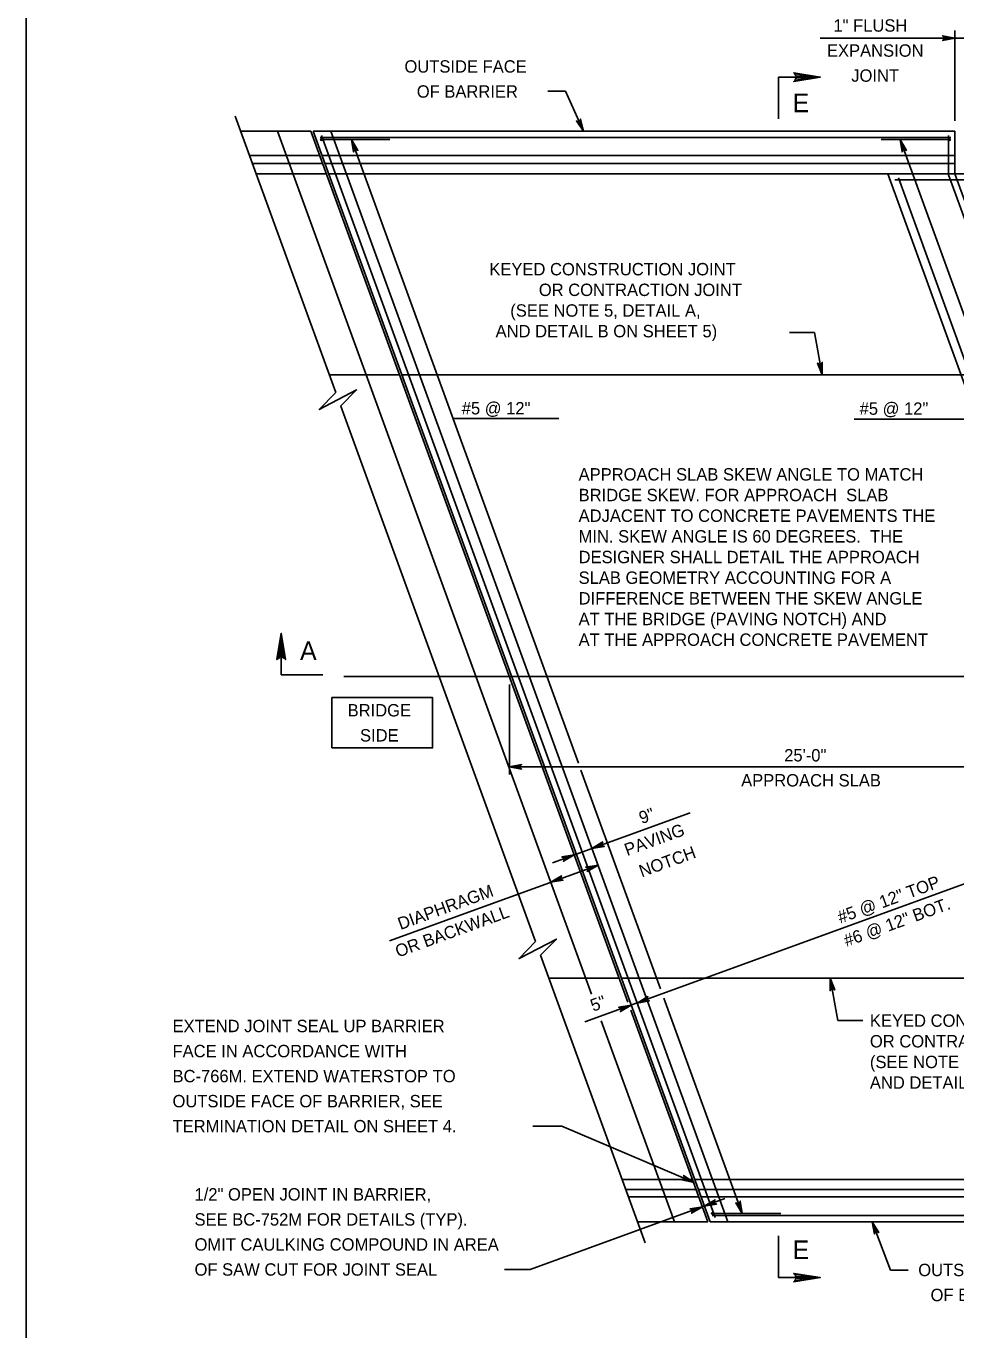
# Model space of a CAD drawing. Extents: x 636530 to 644067, y 294168 to 299122.
# Drawn here: x 640728.8 to 640954.2, y 297978.8 to 298294.9 of the extents above; entities that cross this region are included whole.
import ezdxf

# ---------------------------------------------------------------- set-up
doc = ezdxf.new("R2010")
doc.units = 0
doc.layers.add('1', color=7, linetype='Continuous')

msp = doc.modelspace()

# ---------------------------------------------------------------- linework, layer by layer
at = {"layer": '1'}
for p, q in [((640728.78, 298311.48), (640728.78, 297747.48)), ((640953.99, 298271.92), (640953.99, 298293.85)), ((640921.33, 298292), (640959.93, 298292)), ((640855.29, 298279.15), (640859.6, 298279.15)), ((640863.95, 298269.4), (640859.6, 298279.15)), ((640803.86, 298206.09), (640779.49, 298273.06)), ((640780.82, 298269.4), (640797.85, 298269.4)), ((640865.88, 298060.21), (640789.74, 298269.4)), ((640874.7, 298058.26), (640797.85, 298269.4)), ((640894.63, 298004.99), (640798.39, 298269.4)), ((640798.39, 298269.4), (640953.99, 298269.4)), ((640800.06, 298267.88), (640952.98, 298267.88)), ((640895.88, 298006), (640800.38, 298268.39)), ((640898.95, 298004.99), (640802.71, 298269.4)), ((640952.47, 298258.85), (640952.47, 298268.39)), ((640953.99, 298259.12), (640953.99, 298269.4)), ((640800.21, 298267.37), (640817.01, 298267.37)), ((640862.72, 298116.17), (640807.69, 298267.37)), ((640952.89, 298267.37), (640936.13, 298267.37)), ((640973.15, 298178.22), (640940.7, 298267.37)), ((640782.95, 298263.54), (640799.98, 298263.54)), ((640783.66, 298261.59), (640800.69, 298261.59)), ((640800.52, 298263.54), (640953.99, 298263.54)), ((640801.23, 298261.59), (640953.99, 298261.59)), ((640784.56, 298259.12), (640801.59, 298259.12)), ((640802.13, 298259.12), (640980.16, 298259.12)), ((640958.29, 298202.74), (640937.77, 298259.12)), ((641041.22, 298015.01), (640952.47, 298258.85)), ((641042.74, 298015.28), (640953.99, 298259.12)), ((640939.41, 298257.59), (640969.68, 298257.59)), ((640960.48, 298202.67), (640940.31, 298258.1)), ((640919.99, 298220.61), (640913.9, 298220.61)), ((640921.78, 298210.35), (640919.99, 298220.61)), ((640802.31, 298210.35), (640819.34, 298210.35)), ((640819.88, 298210.35), (640970.12, 298210.35)), ((640852.32, 298072.95), (640805.07, 298202.78)), ((640832.31, 298199.73), (640857.98, 298199.73)), ((640929.54, 298199.64), (640965.35, 298199.64)), ((640805.85, 298137.2), (641031.46, 298137.2)), ((640845.97, 298113.41), (640845.97, 298135.3)), ((640845.97, 298115.3), (640998.37, 298115.3)), ((640882.63, 298061.47), (640863.33, 298114.49)), ((641019.14, 298109.8), (640864.28, 298053.44)), ((640856.42, 298092.04), (640889.79, 298104.19)), ((640816.93, 298073.1), (640867.47, 298091.49)), ((640878.9, 297999.91), (640853.52, 298069.65)), ((640855.56, 298064.04), (640872.59, 298064.04)), ((640873.13, 298064.04), (641023.37, 298064.04)), ((640925.58, 298053.78), (640923.78, 298064.04)), ((640902.45, 298007.02), (640883.46, 298059.19)), ((640894.09, 298004.99), (640875.41, 298056.31)), ((640885.98, 298004.99), (640868.24, 298053.73)), ((640925.58, 298053.78), (640931.67, 298053.78)), ((640858.69, 298028.19), (640851.65, 298028.19)), ((640890.75, 298014.55), (640858.69, 298028.19)), ((640873.31, 298015.28), (640890.34, 298015.28)), ((640890.88, 298015.28), (641056.2, 298015.28)), ((640874.22, 298012.8), (640891.24, 298012.8)), ((640891.78, 298012.8), (641042.74, 298012.8)), ((640898.24, 298010.62), (640850.99, 297993.42)), ((640874.84, 298011.08), (640891.87, 298011.08)), ((640892.41, 298011.08), (641042.74, 298011.08)), ((640894.97, 298007.02), (640911.77, 298007.02)), ((640895.15, 298006.51), (641041.73, 298006.51)), ((640877.06, 298004.99), (640894.09, 298004.99)), ((640894.63, 298004.99), (641042.74, 298004.99)), ((640938.36, 297993.27), (640933.95, 298004.99)), ((640844.82, 297993.42), (640850.99, 297993.42)), ((640938.36, 297993.27), (640942.68, 297993.27))]:
    msp.add_line(p, q, dxfattribs=at)
for points in [[(640953.99, 298292), (640951.01, 298291.44), (640951.12, 298291.52), (640951.24, 298291.6), (640951.3, 298291.7), (640951.36, 298291.8), (640951.38, 298291.9), (640951.39, 298292), (640951.38, 298292.1), (640951.36, 298292.2), (640951.3, 298292.3), (640951.24, 298292.4), (640951.12, 298292.48), (640951.01, 298292.56), (640953.99, 298292), (640951.12, 298292.48), (640951.24, 298292.4), (640953.99, 298292), (640951.3, 298292.3), (640951.36, 298292.2), (640953.99, 298292), (640951.38, 298292.1), (640951.39, 298292), (640953.99, 298292), (640951.38, 298291.9), (640951.36, 298291.8), (640953.99, 298292), (640951.3, 298291.7), (640951.24, 298291.6), (640953.99, 298292), (640951.12, 298291.52)], [(640915.22, 298283.3), (640915.45, 298282.86), (640921.33, 298282.53), (640915.22, 298283.3), (640914.91, 298283.57), (640921.33, 298282.53), (640915.46, 298282.24), (640915.24, 298281.81), (640921.33, 298282.53), (640914.91, 298281.51), (640915.24, 298281.81)], [(640911.25, 298272.45), (640911.25, 298282.53), (640921.33, 298282.53)], [(640863.95, 298269.4), (640862.22, 298271.9), (640862.34, 298271.83), (640862.46, 298271.75), (640862.58, 298271.74), (640862.69, 298271.73), (640862.79, 298271.75), (640862.89, 298271.78), (640862.97, 298271.83), (640863.06, 298271.89), (640863.13, 298271.98), (640863.19, 298272.08), (640863.22, 298272.22), (640863.24, 298272.35), (640863.95, 298269.4), (640863.22, 298272.22), (640863.19, 298272.08), (640863.95, 298269.4), (640863.13, 298271.98), (640863.06, 298271.89), (640863.95, 298269.4), (640862.97, 298271.83), (640862.89, 298271.78), (640863.95, 298269.4), (640862.79, 298271.75), (640862.69, 298271.73), (640863.95, 298269.4), (640862.58, 298271.74), (640862.46, 298271.75), (640863.95, 298269.4), (640862.34, 298271.83)], [(640807.69, 298267.37), (640809.23, 298264.76), (640809.12, 298264.84), (640809.01, 298264.92), (640808.89, 298264.94), (640808.78, 298264.96), (640808.68, 298264.95), (640808.58, 298264.93), (640808.49, 298264.88), (640808.4, 298264.83), (640808.33, 298264.74), (640808.25, 298264.65), (640808.22, 298264.51), (640808.18, 298264.38), (640807.69, 298267.37), (640808.22, 298264.51), (640808.25, 298264.65), (640807.69, 298267.37), (640808.33, 298264.74), (640808.4, 298264.83), (640807.69, 298267.37), (640808.49, 298264.88), (640808.58, 298264.93), (640807.69, 298267.37), (640808.68, 298264.95), (640808.78, 298264.96), (640807.69, 298267.37), (640808.89, 298264.94), (640809.01, 298264.92), (640807.69, 298267.37), (640809.12, 298264.84)], [(640940.7, 298267.37), (640942.25, 298264.76), (640942.13, 298264.84), (640942.02, 298264.92), (640941.91, 298264.94), (640941.79, 298264.96), (640941.69, 298264.95), (640941.59, 298264.93), (640941.5, 298264.88), (640941.42, 298264.83), (640941.34, 298264.74), (640941.27, 298264.65), (640941.23, 298264.51), (640941.2, 298264.38), (640940.7, 298267.37), (640941.23, 298264.51), (640941.27, 298264.65), (640940.7, 298267.37), (640941.34, 298264.74), (640941.42, 298264.83), (640940.7, 298267.37), (640941.5, 298264.88), (640941.59, 298264.93), (640940.7, 298267.37), (640941.69, 298264.95), (640941.79, 298264.96), (640940.7, 298267.37), (640941.91, 298264.94), (640942.02, 298264.92), (640940.7, 298267.37), (640942.13, 298264.84)], [(640921.78, 298210.35), (640920.71, 298213.19), (640920.81, 298213.09), (640920.91, 298212.99), (640921.02, 298212.95), (640921.13, 298212.91), (640921.23, 298212.91), (640921.33, 298212.91), (640921.43, 298212.94), (640921.52, 298212.98), (640921.61, 298213.05), (640921.7, 298213.13), (640921.76, 298213.25), (640921.82, 298213.38), (640921.78, 298210.35), (640921.76, 298213.25), (640921.7, 298213.13), (640921.78, 298210.35), (640921.61, 298213.05), (640921.52, 298212.98), (640921.78, 298210.35), (640921.43, 298212.94), (640921.33, 298212.91), (640921.78, 298210.35), (640921.23, 298212.91), (640921.13, 298212.91), (640921.78, 298210.35), (640921.02, 298212.95), (640920.91, 298212.99), (640921.78, 298210.35), (640920.81, 298213.09)], [(640803.86, 298206.09), (640799.85, 298201.94), (640808.92, 298206.69), (640805.06, 298202.78)], [(640789.87, 298141.61), (640790.31, 298141.84), (640790.64, 298147.71), (640789.87, 298141.61), (640789.6, 298141.3), (640790.64, 298147.71), (640790.93, 298141.84), (640791.36, 298141.63), (640790.64, 298147.71), (640791.66, 298141.3), (640791.36, 298141.63)], [(640800.72, 298137.63), (640790.64, 298137.63), (640790.64, 298147.71)], [(640845.97, 298115.3), (640848.95, 298115.86), (640848.84, 298115.78), (640848.72, 298115.7), (640848.66, 298115.6), (640848.6, 298115.5), (640848.58, 298115.4), (640848.57, 298115.3), (640848.58, 298115.2), (640848.6, 298115.1), (640848.66, 298115), (640848.72, 298114.9), (640848.84, 298114.82), (640848.95, 298114.74), (640845.97, 298115.3), (640848.84, 298114.82), (640848.72, 298114.9), (640845.97, 298115.3), (640848.66, 298115), (640848.6, 298115.1), (640845.97, 298115.3), (640848.58, 298115.2), (640848.57, 298115.3), (640845.97, 298115.3), (640848.58, 298115.4), (640848.6, 298115.5), (640845.97, 298115.3), (640848.66, 298115.6), (640848.72, 298115.7), (640845.97, 298115.3), (640848.84, 298115.78)], [(640866, 298095.53), (640868.61, 298097.08), (640868.53, 298096.96), (640868.45, 298096.85), (640868.43, 298096.73), (640868.41, 298096.62), (640868.42, 298096.52), (640868.44, 298096.42), (640868.49, 298096.33), (640868.54, 298096.24), (640868.63, 298096.17), (640868.72, 298096.1), (640868.86, 298096.06), (640868.99, 298096.02), (640866, 298095.53), (640868.86, 298096.06), (640868.72, 298096.1), (640866, 298095.53), (640868.63, 298096.17), (640868.54, 298096.24), (640866, 298095.53), (640868.49, 298096.33), (640868.44, 298096.42), (640866, 298095.53), (640868.42, 298096.52), (640868.41, 298096.62), (640866, 298095.53), (640868.43, 298096.73), (640868.45, 298096.85), (640866, 298095.53), (640868.53, 298096.96)], [(640861.7, 298093.97), (640859.09, 298092.42), (640859.17, 298092.53), (640859.25, 298092.65), (640859.27, 298092.76), (640859.29, 298092.88), (640859.28, 298092.98), (640859.26, 298093.08), (640859.21, 298093.16), (640859.16, 298093.25), (640859.07, 298093.33), (640858.98, 298093.4), (640858.84, 298093.44), (640858.71, 298093.47), (640861.7, 298093.97), (640858.84, 298093.44), (640858.98, 298093.4), (640861.7, 298093.97), (640859.07, 298093.33), (640859.16, 298093.25), (640861.7, 298093.97), (640859.21, 298093.16), (640859.26, 298093.08), (640861.7, 298093.97), (640859.28, 298092.98), (640859.29, 298092.88), (640861.7, 298093.97), (640859.27, 298092.76), (640859.25, 298092.65), (640861.7, 298093.97), (640859.17, 298092.53)], [(640867.47, 298091.49), (640864.86, 298089.95), (640864.94, 298090.06), (640865.02, 298090.17), (640865.04, 298090.29), (640865.06, 298090.4), (640865.04, 298090.5), (640865.02, 298090.6), (640864.97, 298090.69), (640864.92, 298090.78), (640864.83, 298090.85), (640864.74, 298090.93), (640864.61, 298090.96), (640864.47, 298091), (640867.47, 298091.49), (640864.61, 298090.96), (640864.74, 298090.93), (640867.47, 298091.49), (640864.83, 298090.85), (640864.92, 298090.78), (640867.47, 298091.49), (640864.97, 298090.69), (640865.02, 298090.6), (640867.47, 298091.49), (640865.04, 298090.5), (640865.06, 298090.4), (640867.47, 298091.49), (640865.04, 298090.29), (640865.02, 298090.17), (640867.47, 298091.49), (640864.94, 298090.06)], [(640856.01, 298087.32), (640858.62, 298088.87), (640858.54, 298088.75), (640858.46, 298088.64), (640858.44, 298088.52), (640858.42, 298088.41), (640858.44, 298088.31), (640858.45, 298088.21), (640858.5, 298088.12), (640858.55, 298088.03), (640858.64, 298087.96), (640858.73, 298087.89), (640858.87, 298087.85), (640859, 298087.82), (640856.01, 298087.32), (640858.87, 298087.85), (640858.73, 298087.89), (640856.01, 298087.32), (640858.64, 298087.96), (640858.55, 298088.03), (640856.01, 298087.32), (640858.5, 298088.12), (640858.45, 298088.21), (640856.01, 298087.32), (640858.44, 298088.31), (640858.42, 298088.41), (640856.01, 298087.32), (640858.44, 298088.52), (640858.46, 298088.64), (640856.01, 298087.32), (640858.54, 298088.75)], [(640852.32, 298072.95), (640848.31, 298068.8), (640857.38, 298073.55), (640853.52, 298069.64)], [(640923.78, 298064.04), (640924.85, 298061.2), (640924.75, 298061.3), (640924.65, 298061.4), (640924.54, 298061.44), (640924.43, 298061.48), (640924.33, 298061.48), (640924.23, 298061.48), (640924.14, 298061.45), (640924.04, 298061.41), (640923.95, 298061.34), (640923.86, 298061.26), (640923.8, 298061.14), (640923.75, 298061.01), (640923.78, 298064.04), (640923.8, 298061.14), (640923.86, 298061.26), (640923.78, 298064.04), (640923.95, 298061.34), (640924.04, 298061.41), (640923.78, 298064.04), (640924.14, 298061.45), (640924.23, 298061.48), (640923.78, 298064.04), (640924.33, 298061.48), (640924.43, 298061.48), (640923.78, 298064.04), (640924.54, 298061.44), (640924.65, 298061.4), (640923.78, 298064.04), (640924.75, 298061.3)], [(640876.94, 298058.04), (640879.55, 298059.59), (640879.47, 298059.47), (640879.39, 298059.36), (640879.37, 298059.25), (640879.35, 298059.13), (640879.36, 298059.03), (640879.38, 298058.93), (640879.43, 298058.84), (640879.48, 298058.76), (640879.57, 298058.68), (640879.66, 298058.61), (640879.8, 298058.57), (640879.93, 298058.54), (640876.94, 298058.04), (640879.8, 298058.57), (640879.66, 298058.61), (640876.94, 298058.04), (640879.57, 298058.68), (640879.48, 298058.76), (640876.94, 298058.04), (640879.43, 298058.84), (640879.38, 298058.93), (640876.94, 298058.04), (640879.36, 298059.03), (640879.35, 298059.13), (640876.94, 298058.04), (640879.37, 298059.25), (640879.39, 298059.36), (640876.94, 298058.04), (640879.47, 298059.47)], [(640875.51, 298057.52), (640872.9, 298055.98), (640872.98, 298056.09), (640873.06, 298056.2), (640873.08, 298056.32), (640873.1, 298056.43), (640873.08, 298056.53), (640873.06, 298056.63), (640873.01, 298056.72), (640872.96, 298056.81), (640872.87, 298056.88), (640872.78, 298056.96), (640872.65, 298056.99), (640872.51, 298057.03), (640875.51, 298057.52), (640872.65, 298056.99), (640872.78, 298056.96), (640875.51, 298057.52), (640872.87, 298056.88), (640872.96, 298056.81), (640875.51, 298057.52), (640873.01, 298056.72), (640873.06, 298056.63), (640875.51, 298057.52), (640873.08, 298056.53), (640873.1, 298056.43), (640875.51, 298057.52), (640873.08, 298056.32), (640873.06, 298056.2), (640875.51, 298057.52), (640872.98, 298056.09)], [(640890.75, 298014.55), (640888.23, 298016.23), (640888.3, 298016.11), (640888.38, 298015.99), (640888.39, 298015.88), (640888.41, 298015.76), (640888.38, 298015.66), (640888.36, 298015.56), (640888.31, 298015.48), (640888.25, 298015.39), (640888.16, 298015.32), (640888.06, 298015.26), (640887.93, 298015.23), (640887.79, 298015.2), (640890.75, 298014.55), (640887.93, 298015.23), (640888.06, 298015.26), (640890.75, 298014.55), (640888.16, 298015.32), (640888.25, 298015.39), (640890.75, 298014.55), (640888.31, 298015.48), (640888.36, 298015.56), (640890.75, 298014.55), (640888.38, 298015.66), (640888.41, 298015.76), (640890.75, 298014.55), (640888.39, 298015.88), (640888.38, 298015.99), (640890.75, 298014.55), (640888.3, 298016.11)], [(640892.76, 298008.63), (640890.15, 298007.08), (640890.23, 298007.2), (640890.31, 298007.31), (640890.33, 298007.42), (640890.36, 298007.54), (640890.34, 298007.64), (640890.32, 298007.74), (640890.27, 298007.83), (640890.22, 298007.91), (640890.13, 298007.99), (640890.04, 298008.06), (640889.9, 298008.1), (640889.77, 298008.13), (640892.76, 298008.63), (640889.9, 298008.1), (640890.04, 298008.06), (640892.76, 298008.63), (640890.13, 298007.99), (640890.22, 298007.91), (640892.76, 298008.63), (640890.27, 298007.83), (640890.32, 298007.74), (640892.76, 298008.63), (640890.34, 298007.64), (640890.36, 298007.54), (640892.76, 298008.63), (640890.33, 298007.42), (640890.31, 298007.31), (640892.76, 298008.63), (640890.23, 298007.2)], [(640893.24, 298008.8), (640895.85, 298010.35), (640895.77, 298010.23), (640895.69, 298010.12), (640895.67, 298010), (640895.65, 298009.89), (640895.66, 298009.79), (640895.68, 298009.69), (640895.73, 298009.6), (640895.78, 298009.51), (640895.87, 298009.44), (640895.96, 298009.37), (640896.1, 298009.33), (640896.23, 298009.29), (640893.24, 298008.8), (640896.1, 298009.33), (640895.96, 298009.37), (640893.24, 298008.8), (640895.87, 298009.44), (640895.78, 298009.51), (640893.24, 298008.8), (640895.73, 298009.6), (640895.68, 298009.69), (640893.24, 298008.8), (640895.66, 298009.79), (640895.65, 298009.89), (640893.24, 298008.8), (640895.67, 298010), (640895.69, 298010.12), (640893.24, 298008.8), (640895.77, 298010.23)], [(640902.45, 298007.02), (640900.9, 298009.63), (640901.02, 298009.55), (640901.13, 298009.47), (640901.24, 298009.45), (640901.36, 298009.43), (640901.46, 298009.45), (640901.56, 298009.46), (640901.65, 298009.51), (640901.74, 298009.56), (640901.81, 298009.65), (640901.88, 298009.74), (640901.92, 298009.88), (640901.95, 298010.01), (640902.45, 298007.02), (640901.92, 298009.88), (640901.88, 298009.74), (640902.45, 298007.02), (640901.81, 298009.65), (640901.74, 298009.56), (640902.45, 298007.02), (640901.65, 298009.51), (640901.56, 298009.46), (640902.45, 298007.02), (640901.46, 298009.45), (640901.36, 298009.43), (640902.45, 298007.02), (640901.24, 298009.45), (640901.13, 298009.47), (640902.45, 298007.02), (640901.02, 298009.55)], [(640933.95, 298004.99), (640935.52, 298002.39), (640935.41, 298002.47), (640935.29, 298002.55), (640935.18, 298002.57), (640935.06, 298002.59), (640934.96, 298002.57), (640934.86, 298002.56), (640934.78, 298002.5), (640934.69, 298002.45), (640934.62, 298002.36), (640934.54, 298002.27), (640934.51, 298002.14), (640934.47, 298002), (640933.95, 298004.99), (640934.51, 298002.14), (640934.54, 298002.27), (640933.95, 298004.99), (640934.62, 298002.36), (640934.69, 298002.45), (640933.95, 298004.99), (640934.78, 298002.5), (640934.86, 298002.56), (640933.95, 298004.99), (640934.96, 298002.57), (640935.06, 298002.59), (640933.95, 298004.99), (640935.18, 298002.57), (640935.29, 298002.55), (640933.95, 298004.99), (640935.41, 298002.47)], [(640911.25, 298001.55), (640911.25, 297991.47), (640921.33, 297991.47)], [(640915.22, 297990.71), (640915.45, 297991.15), (640921.33, 297991.47), (640915.22, 297990.71), (640914.91, 297990.44), (640921.33, 297991.47), (640915.46, 297991.76), (640915.24, 297992.2), (640921.33, 297991.47), (640914.91, 297992.49), (640915.24, 297992.2)]]:
    msp.add_lwpolyline(points, dxfattribs=at)
msp.add_lwpolyline([(640802.96, 298119.9), (640827.34, 298119.9), (640827.34, 298132.1), (640802.96, 298132.1)], close=True, dxfattribs=at)
for centre, radius in [((640800.4, 298267.37), 0.19), ((640800.4, 298267.37), 0.143), ((640800.4, 298267.37), 0.0952), ((640800.4, 298267.37), 0.0476), ((640952.7, 298267.38), 0.19), ((640952.7, 298267.38), 0.143), ((640952.7, 298267.38), 0.0952), ((640952.7, 298267.38), 0.0476), ((640895.16, 298007.02), 0.19), ((640895.16, 298007.02), 0.143), ((640895.16, 298007.02), 0.0952), ((640895.16, 298007.02), 0.0476)]:
    msp.add_circle(centre, radius, dxfattribs=at)

# ---------------------------------------------------------------- texts
for s, height, p in [('1" FLUSH', 3, (640924.55, 298293.55)), ('EXPANSION', 3, (640922.98, 298287.48)), ('OUTSIDE FACE', 3, (640820.53, 298283.62)), ('JOINT', 3, (640928.87, 298281.41)), ('OF BARRIER', 3, (640823.52, 298277.55)), ('E', 4.5, (640914.64, 298274.03)), ('KEYED CONSTRUCTION JOINT', 3, (640841.11, 298234.47)), ('OR CONTRACTION JOINT ', 3, (640853.11, 298229.46)), ('(SEE NOTE 5, DETAIL A,', 3, (640846.19, 298224.45)), ('AND DETAIL B ON SHEET 5)', 3, (640842.63, 298219.44)), ('#5 @ 12"', 3, (640834.42, 298200.75)), ('#5 @ 12"', 3, (640930.9, 298200.66)), ('APPROACH SLAB SKEW ANGLE TO MATCH', 3, (640862.76, 298184.72)), ('BRIDGE SKEW. FOR APPROACH  SLAB ', 3, (640862.76, 298179.71)), ('ADJACENT TO CONCRETE PAVEMENTS THE ', 3, (640862.76, 298174.7)), ('MIN. SKEW ANGLE IS 60 DEGREES.  THE ', 3, (640862.76, 298169.69)), ('DESIGNER SHALL DETAIL THE APPROACH ', 3, (640862.76, 298164.68)), ('SLAB GEOMETRY ACCOUNTING FOR A ', 3, (640862.76, 298159.67)), ('DIFFERENCE BETWEEN THE SKEW ANGLE ', 3, (640862.76, 298154.66)), ('AT THE BRIDGE (PAVING NOTCH) AND ', 3, (640862.76, 298149.65)), ('AT THE APPROACH CONCRETE PAVEMENT', 3, (640862.76, 298144.64)), ('A', 4.5, (640795.22, 298141.22)), ('BRIDGE', 3, (640806.75, 298127.52)), ('SIDE', 3, (640809.75, 298121.44)), ('25\'-0"', 3, (640912.61, 298116.61)), ('APPROACH SLAB', 3, (640902.17, 298110.54)), ('EXTEND JOINT SEAL UP BARRIER', 3, (640764.29, 298050.97)), ('KEYED CONSTRUCTION JOINT', 3, (640933.39, 298052.28)), ('OR CONTRACTION JOINT ', 3, (640933.39, 298047.27)), ('FACE IN ACCORDANCE WITH', 3, (640764.29, 298044.89)), ('(SEE NOTE 5, DETAIL A,', 3, (640933.39, 298042.26)), ('BC-766M. EXTEND WATERSTOP TO', 3, (640764.29, 298038.82)), ('AND DETAIL B ON SHEET 5)', 3, (640933.39, 298037.25)), ('OUTSIDE FACE OF BARRIER, SEE', 3, (640764.29, 298032.75)), ('TERMINATION DETAIL ON SHEET 4.', 3, (640764.29, 298026.68)), ('1/2" OPEN JOINT IN BARRIER,', 3, (640769.63, 298010.15)), ('SEE BC-752M FOR DETAILS (TYP).', 3, (640769.63, 298004.07)), ('OMIT CAULKING COMPOUND IN AREA', 3, (640769.63, 297998)), ('E', 4.5, (640914.64, 297995.96)), ('OF SAW CUT FOR JOINT SEAL', 3, (640769.63, 297991.93)), ('OUTSIDE FACE', 3, (640945.11, 297991.82)), ('OF BARRIER', 3, (640948.1, 297985.75))]:
    msp.add_text(s, height=height, dxfattribs=at).set_placement(p)
for s, p in [('9"', (640878.06, 298101.4)), ('PAVING', (640874.52, 298093.65)), ('NOTCH', (640878.07, 298088.48)), ('#5 @ 12" TOP', (640926.21, 298077.29)), ('DIAPHRAGM', (640819.57, 298075.72)), ('OR BACKWALL', (640818.97, 298069.04)), ('#6 @ 12" BOT.', (640927.71, 298071.63)), ('5"', (640866.27, 298055.92))]:
    msp.add_text(s, height=3, rotation=20, dxfattribs=at).set_placement(p)

doc.saveas('drawing.dxf')
